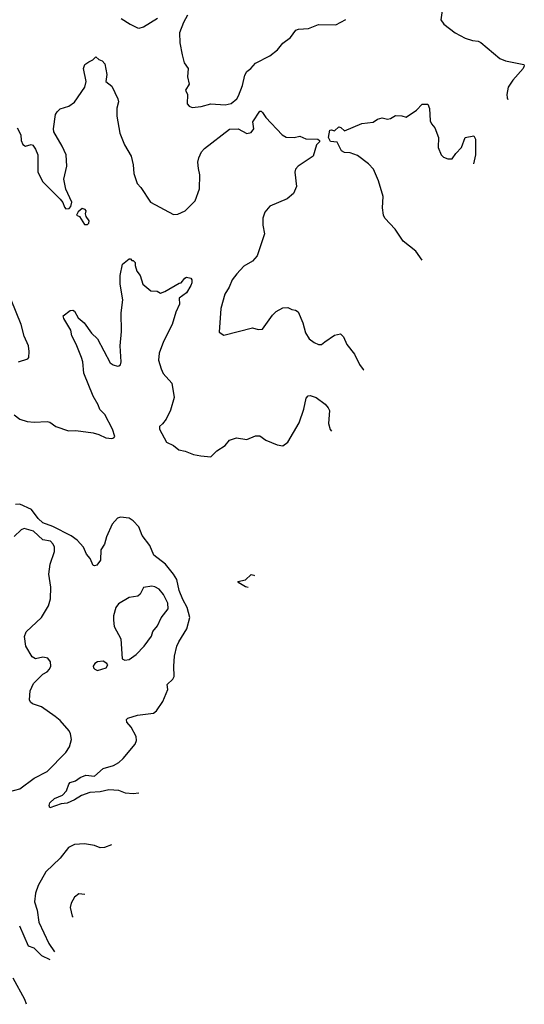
# Model space of a CAD drawing. Extents: x 2133461 to 2293071, y 753526 to 916327.
# Tile 447 of 459: x 2285394 to 2288907, y 879702 to 886556. Entities that reach past the tile are written whole.
import ezdxf

# ---------------------------------------------------------------- set-up
doc = ezdxf.new("R2010")
doc.units = 0

msp = doc.modelspace()

# ---------------------------------------------------------------- linework, layer by layer
at = {"layer": '0CON10XD'}
for points in [[(2288340, 886655), (2288324.5, 886555.5), (2288345.8, 886525), (2288424.6, 886464.6), (2288495, 886428), (2288545, 886411.2), (2288585, 886406.7), (2288605, 886396.7), (2288736, 886286), (2288775, 886270), (2288903.3, 886243.3), (2288906.7, 886235), (2288898.8, 886215), (2288825.8, 886135), (2288794, 886085), (2288785.8, 886035), (2288788, 886012), (2288792, 886000.2)], [(2286563, 886587), (2286534.1, 886535.9), (2286506.1, 886463.9), (2286508.8, 886395), (2286525, 886310), (2286540, 886255), (2286566.2, 886215), (2286563, 886157), (2286573, 886107), (2286547.5, 886065), (2286562.5, 886035), (2286560.7, 885970.7), (2286573.6, 885953.6), (2286595, 885943.3), (2286658.3, 885951.7), (2286725, 885970), (2286825, 885963.8), (2286865, 885972), (2286905, 886004), (2286917.1, 886025), (2286945, 886097.5), (2286961.2, 886168.8), (2286975.8, 886194.2), (2287003.3, 886215), (2287035, 886253.3), (2287135, 886304), (2287188.8, 886345), (2287226.8, 886393.2), (2287278.7, 886431.3), (2287316.4, 886483.6), (2287335, 886490), (2287405, 886493.3), (2287475, 886521.2), (2287595, 886520), (2287665, 886556.7)], [(2286101.2, 886565), (2286163.4, 886523.4), (2286215, 886498.8), (2286226.4, 886496.4), (2286255, 886506), (2286353.6, 886566.4)], [(2285376.4, 885803.6), (2285401.2, 885755), (2285404.3, 885715), (2285415, 885686.7), (2285435, 885676.2), (2285475, 885687.5), (2285485, 885682.5), (2285504.2, 885654.2), (2285520, 885615), (2285521.2, 885495), (2285555, 885426.7), (2285676.4, 885306.4), (2285693.6, 885283.6), (2285705, 885250), (2285715, 885240), (2285738.3, 885241.7), (2285750, 885255), (2285757.5, 885285), (2285715.9, 885375.9), (2285702, 885445), (2285722.9, 885535), (2285716.9, 885615), (2285690, 885675), (2285632, 885775), (2285628.8, 885795), (2285644.4, 885895), (2285655.7, 885915), (2285676.2, 885935), (2285736.2, 885953.8), (2285775, 885981.4), (2285847.5, 886085), (2285857.1, 886125), (2285839.2, 886215), (2285847, 886243), (2285875, 886262.5), (2285903.6, 886276.4), (2285925, 886297.5), (2285945, 886277.5), (2285968.8, 886268.8), (2285987.7, 886247.7), (2286000, 886175), (2285993.8, 886125), (2286035, 886092.5), (2286078, 886005), (2286080.8, 885985), (2286071.2, 885938.8), (2286070, 885885), (2286091.1, 885765), (2286123.3, 885685), (2286170.4, 885605), (2286184.4, 885544.4), (2286187.9, 885485), (2286211.1, 885415), (2286236.9, 885386.9), (2286305, 885285.8), (2286465, 885198.8), (2286495, 885202), (2286545, 885226.2), (2286616, 885295), (2286645, 885377.5), (2286646.9, 885475), (2286639.5, 885520.5), (2286633.3, 885565), (2286640.6, 885595), (2286659.5, 885635), (2286680.4, 885659.6), (2286855, 885794.5), (2286915.3, 885795.3), (2286975, 885763.3), (2287005, 885771.2), (2287023.3, 885795), (2287017.5, 885845), (2287065, 885920), (2287075, 885920), (2287085, 885910), (2287107.5, 885875), (2287220, 885755), (2287248.3, 885738.3), (2287303.9, 885736.1), (2287345, 885743.8), (2287385, 885726.7), (2287470, 885725), (2287480, 885715), (2287480, 885705), (2287460, 885685), (2287436.7, 885605), (2287332.5, 885535), (2287313.3, 885515), (2287308.8, 885495), (2287320.6, 885395), (2287300, 885345), (2287255, 885309.4), (2287135, 885258.8), (2287101.2, 885215), (2287085.8, 885174.2), (2287085.8, 885125), (2287098, 885065), (2287048.1, 884911.9), (2287015.6, 884874.4), (2286955, 884840.8), (2286905, 884785.8), (2286872.9, 884745), (2286852.5, 884695), (2286822, 884645), (2286793.8, 884545), (2286781.7, 884381.7), (2286815, 884360), (2287015, 884410), (2287055, 884400), (2287085, 884402.5), (2287155, 884500), (2287180, 884525), (2287225, 884549.2), (2287261.7, 884551.7), (2287288.3, 884538.3), (2287315, 884533.8), (2287331.7, 884521.7), (2287365.5, 884445.5), (2287384.4, 884375), (2287410, 884335), (2287445, 884308), (2287475, 884293.8), (2287495, 884293.8), (2287517.8, 884312.2), (2287585, 884360), (2287628, 884368), (2287648.8, 884348.8), (2287672, 884295), (2287725, 884226.7), (2287758.8, 884155), (2287785, 884120), (2287790, 884116.7)], [(2288196.7, 884881.2), (2288152.5, 884945), (2288063.6, 885015), (2288006.8, 885096.8), (2287936.9, 885175), (2287925.7, 885195), (2287920, 885245), (2287923.5, 885325), (2287891.1, 885435), (2287857.5, 885515), (2287821.7, 885551.7), (2287745, 885611.2), (2287695, 885628.8), (2287655, 885632), (2287633.9, 885643.9), (2287605, 885702.5), (2287557, 885707), (2287543.3, 885735), (2287553, 885787), (2287565, 885790), (2287585, 885782.5), (2287615, 885810), (2287630, 885805), (2287655, 885782.5), (2287775, 885832.5), (2287855, 885842.5), (2287885, 885862.5), (2287918.3, 885871.7), (2287955, 885862.5), (2287975, 885867.5), (2288010.7, 885889.3), (2288055, 885886.7), (2288085, 885876.7), (2288156.7, 885925), (2288195, 885967.5), (2288235, 885967.5), (2288247.7, 885937.7), (2288251.7, 885851.7), (2288260.3, 885830.3), (2288282.7, 885802.7), (2288309.2, 885735), (2288308, 885665), (2288328, 885615), (2288345, 885598.8), (2288375, 885586.2), (2288405, 885586.7), (2288430, 885625), (2288468.8, 885665), (2288494, 885736), (2288555, 885746.7), (2288568, 885725), (2288566.5, 885615), (2288554.1, 885553)], [(2285865, 885130), (2285875, 885140), (2285876.7, 885155), (2285857.5, 885185), (2285852.5, 885205), (2285856.7, 885225), (2285850, 885235), (2285828.3, 885241.7), (2285801.7, 885218.3), (2285790, 885195), (2285810, 885185), (2285845, 885130), (2285865, 885130)], [(2285355, 883805.8), (2285395, 883774.3), (2285445, 883758.6), (2285495, 883754.4), (2285585, 883758.8), (2285605, 883753.3), (2285645, 883724), (2285735, 883693.6), (2285785, 883697.3), (2285905, 883680), (2285945, 883669.2), (2285994.3, 883644.3), (2286035, 883640.8), (2286050, 883645), (2286056, 883655), (2286040, 883705), (2285987, 883807), (2285952.4, 883842.4), (2285941.1, 883875), (2285906, 883936), (2285841.5, 884095), (2285834, 884175), (2285825.5, 884205), (2285787.7, 884297.7), (2285756, 884355), (2285750.8, 884395), (2285702, 884475), (2285696.7, 884495), (2285745, 884531.2), (2285765, 884534), (2285775, 884526.2), (2285800.9, 884480.9), (2285844, 884445), (2285893.1, 884373.1), (2285936, 884335), (2286025, 884168), (2286045, 884154.4), (2286075, 884143.8), (2286085, 884146.2), (2286095.6, 884154.4), (2286099.4, 884175), (2286093.8, 884285), (2286103.1, 884385), (2286100.8, 884515), (2286111.9, 884605), (2286093.3, 884715), (2286094.4, 884775), (2286108.8, 884855), (2286155, 884890), (2286165, 884890), (2286175, 884880), (2286185, 884880), (2286197.5, 884865), (2286197.5, 884845), (2286210, 884805), (2286233.3, 884775), (2286251.2, 884715), (2286307.7, 884667.7), (2286350, 884665), (2286375, 884652.5), (2286405, 884663.8), (2286505, 884722.5), (2286517, 884723), (2286543.6, 884756.4), (2286555, 884762.5), (2286585, 884757.5), (2286592.5, 884745), (2286593.3, 884725), (2286586, 884705), (2286555.7, 884655), (2286505, 884617.5), (2286507.1, 884575), (2286480.2, 884519.8), (2286456.4, 884433.6), (2286394.6, 884315), (2286365.4, 884235), (2286360, 884185), (2286378.1, 884125), (2286393.9, 884093.9), (2286452.9, 884025), (2286468.9, 883925), (2286445, 883838), (2286414.5, 883775), (2286387.5, 883742.5), (2286367.8, 883725), (2286366.7, 883705), (2286415, 883615.8), (2286465, 883592), (2286501.2, 883561.2), (2286545, 883553.3), (2286605, 883530), (2286655, 883518.8), (2286725, 883512), (2286765.7, 883554.3), (2286825, 883590.8), (2286855, 883628), (2286904.2, 883645.8), (2286975, 883634.2), (2287035, 883658), (2287065, 883660), (2287108.3, 883628.3), (2287185.9, 883595.9), (2287225, 883590), (2287260, 883615), (2287340.3, 883749.7), (2287372.2, 883845), (2287388.3, 883921.7), (2287401.7, 883938.3), (2287415, 883940), (2287456.7, 883925), (2287520.5, 883880.5), (2287541.2, 883855), (2287550, 883835), (2287544.4, 883745), (2287555, 883703.3), (2287563.5, 883691)], [(2285385, 884173.3), (2285450, 884195), (2285456.7, 884205), (2285461.2, 884245), (2285455.7, 884285.7), (2285425, 884352.5), (2285404.3, 884435), (2285335.4, 884605.4)], [(2286223, 881171.3), (2286185, 881167.5), (2286131.2, 881171.2), (2286085, 881190), (2286015, 881196), (2285955, 881180.6), (2285883.2, 881176.8), (2285825, 881155.8), (2285776.7, 881125), (2285725, 881102.9), (2285683.6, 881096.4), (2285605, 881070), (2285600, 881085), (2285603.6, 881103.6), (2285637.5, 881135), (2285693, 881157), (2285720.8, 881189.2), (2285736.4, 881233.6), (2285746.2, 881245), (2285782, 881258), (2285815, 881281.8), (2285855, 881296.1), (2285915, 881289.3), (2285975, 881342.5), (2286046.1, 881363.9), (2286084, 881385), (2286115, 881414.2), (2286196.8, 881513.2), (2286207.3, 881537.3), (2286205.5, 881565.5), (2286170.9, 881630.9), (2286138.8, 881665), (2286136.7, 881685), (2286147.5, 881695), (2286215, 881714.2), (2286325, 881729.4), (2286345.6, 881745), (2286390.9, 881809.1), (2286424.2, 881894.2), (2286421.4, 881928.6), (2286459.2, 881965), (2286470, 881985), (2286466.8, 882055), (2286472.4, 882125), (2286488.4, 882195), (2286502, 882225), (2286558.4, 882315), (2286577.9, 882395), (2286559.2, 882465), (2286529.5, 882519.5), (2286505, 882582.2), (2286488.5, 882658.5), (2286465, 882696.8), (2286408.3, 882765), (2286328.9, 882828.9), (2286299.6, 882895), (2286246.3, 882965), (2286222.5, 883025), (2286185, 883068.5), (2286155, 883086.2), (2286095, 883093.3), (2286075, 883085.5), (2286037.1, 883045), (2285997.5, 882955), (2285984.5, 882905), (2285959.6, 882865), (2285956.1, 882793.9), (2285930.7, 882759.3), (2285915, 882753.3), (2285905, 882757.5), (2285884.2, 882805), (2285859.4, 882835), (2285837.5, 882885), (2285793.3, 882933.3), (2285752.6, 882962.6), (2285625, 883028), (2285555, 883052.8), (2285522.8, 883082.8), (2285476.7, 883146.7), (2285395, 883182.9), (2285365, 883180.7)], [(2285291.4, 881175), (2285395, 881201.2), (2285495, 881276.7), (2285585, 881323.6), (2285716, 881455), (2285741.2, 881495), (2285754, 881545), (2285747.5, 881585), (2285737.5, 881605), (2285675, 881676.5), (2285641.9, 881705), (2285545, 881771.9), (2285483, 881793), (2285468.8, 881805), (2285462.5, 881822.5), (2285466, 881885), (2285489.2, 881935), (2285555, 882000), (2285585, 882017.5), (2285602.5, 882035), (2285610, 882055), (2285608.8, 882085), (2285590.7, 882110.7), (2285555, 882117.5), (2285505, 882106.2), (2285480.5, 882120.5), (2285435.8, 882195), (2285427.3, 882262.7), (2285438.8, 882295), (2285545.3, 882394.7), (2285594.4, 882475), (2285608.1, 882525), (2285611.4, 882605), (2285597.3, 882697.3), (2285605.6, 882765), (2285635.5, 882854.5), (2285635.5, 882885), (2285627.8, 882905), (2285608.9, 882925), (2285555, 882935.4), (2285490, 882995), (2285425, 883014.4), (2285405, 883004.4), (2285355, 882959.4)], [(2286985.4, 882604.3), (2286965, 882608), (2286920, 882635), (2286913.3, 882645), (2286965, 882656.2), (2287005, 882693.3), (2287025, 882690), (2287029.4, 882687)], [(2286125, 882097.5), (2286155, 882103.3), (2286203.9, 882136.1), (2286261.2, 882195), (2286310.8, 882265), (2286322, 882298), (2286352.3, 882337.7), (2286377.9, 882392.1), (2286427.5, 882455), (2286425, 882493.3), (2286394.2, 882555), (2286365, 882592), (2286335, 882608), (2286315, 882613.8), (2286256.4, 882603.6), (2286232.3, 882557.7), (2286217.5, 882542.5), (2286155, 882533.3), (2286080.9, 882489.1), (2286062.5, 882465), (2286046, 882405), (2286046, 882375), (2286052.7, 882332.7), (2286097.5, 882245), (2286107.5, 882107.5), (2286125, 882097.5)], [(2285935, 882026.7), (2285965, 882033.8), (2285995.9, 882044.1), (2286006.7, 882065), (2286000, 882075), (2285975, 882090), (2285935, 882085.8), (2285916.7, 882075), (2285906.7, 882055), (2285907.5, 882045), (2285917.5, 882035), (2285935, 882026.7)], [(2286032.5, 880813.1), (2285985, 880793.1), (2285955, 880791.4), (2285915, 880808), (2285845, 880819.2), (2285775, 880814.2), (2285735, 880794.3), (2285675, 880720), (2285575, 880624), (2285522, 880528), (2285504.6, 880475), (2285496.2, 880415), (2285516.6, 880356.6), (2285528.5, 880275), (2285596.9, 880125), (2285636.2, 880068.2)], [(2285848.7, 880467.6), (2285805, 880470), (2285775, 880447.5), (2285752, 880405), (2285746, 880375), (2285760, 880315), (2285765.3, 880310.9)], [(2285605.9, 880011.2), (2285548.7, 880038.7), (2285495, 880092), (2285455, 880106.2), (2285394, 880245)], [(2285441.4, 879702.1), (2285429.6, 879735), (2285348.2, 879885)]]:
    msp.add_lwpolyline(points, dxfattribs=at)

doc.saveas('drawing.dxf')
